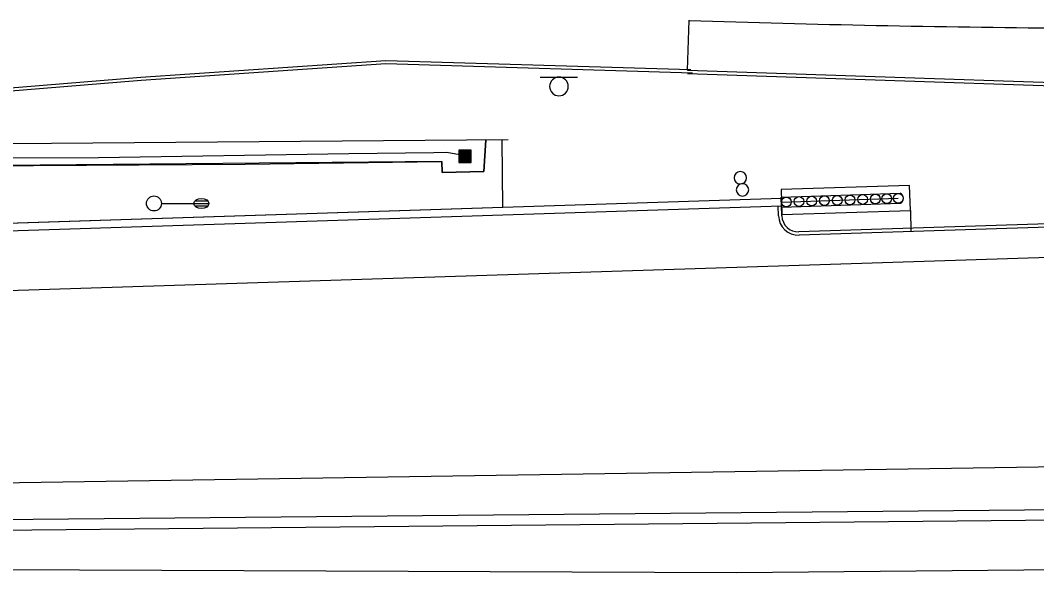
# Model space of a CAD drawing. Extents: x 2145380 to 2157287, y 139568 to 149130.
# Drawn here: x 2145910.8 to 2146114.3, y 143037.1 to 143147.7 of the extents above; entities that cross this region are included whole.
import ezdxf

# ---------------------------------------------------------------- set-up
doc = ezdxf.new("R2010")
doc.units = 0
for name, color, linetype in [('Default', 7, 'Continuous'), ('PR_PREVIOUSLY CONSTRUCTED', 7, 'Continuous'), ('TOPO_Concrete', 7, 'Continuous'), ('TOPO_Curb Back', 7, 'Continuous'), ('TOPO_Flowline', 7, 'Continuous'), ('TOPO_Light Pole', 7, 'Continuous'), ('TOPO_Misc', 7, 'Continuous'), ('TOPO_Sign', 7, 'Continuous'), ('TOPO_Wall Freestanding', 7, 'Continuous')]:
    doc.layers.add(name, color=color, linetype=linetype)

# ---------------------------------------------------------------- blocks, each defined once
blk = doc.blocks.new('LP')
at = {"layer": 'TOPO_Light Pole'}
blk.add_line((3.81, 0), (20.32, 0), dxfattribs=at)
for points in [[(20.32, 0), (27.94, 0)], [(20.32, 0), (23.5, 0)], [(20.83, 1.27), (27.43, 1.27)], [(20.83, 1.27), (23.5, 1.27)], [(23.71, 1.27), (27.43, 1.27)], [(23.71, 0), (27.94, 0)], [(20.83, -1.27), (27.43, -1.27)], [(20.83, -1.27), (23.5, -1.27)], [(23.71, -1.27), (27.43, -1.27)]]:
    blk.add_lwpolyline(points, dxfattribs=at)
blk.add_circle((0, 0), 3.81, dxfattribs=at)
blk.add_ellipse((24.13, 0), major_axis=(3.81, 0), ratio=0.666667, dxfattribs=at)
blk = doc.blocks.new('POST')
at = {"layer": 'TOPO_Misc'}
for start, end in [(90, 180), (180, 270), (360, 90), (270, 0)]:
    blk.add_arc((-0.01, 0.03), 3.16, start, end, dxfattribs=at)
blk = doc.blocks.new('CB')
at = {"layer": 'TOPO_Misc'}
for p, q in [((-3.08, 2.99), (3.24, 2.99)), ((-3.08, 2.68), (3.24, 2.68)), ((-3.08, 2.36), (3.24, 2.36)), ((-3.08, 2.05), (3.24, 2.05)), ((-3.08, 1.73), (3.24, 1.73)), ((-3.08, 1.4), (3.24, 1.4)), ((-3.08, 1.1), (3.24, 1.1)), ((-3.08, 0.77), (3.24, 0.77)), ((-3.08, 0.46), (3.24, 0.46)), ((-3.08, 0.14), (3.24, 0.14)), ((-3.08, -0.17), (3.24, -0.17)), ((-3.08, -0.48), (3.24, -0.48)), ((-3.08, -0.8), (3.24, -0.8)), ((-3.08, -1.11), (3.26, -1.11)), ((-3.08, -1.43), (3.26, -1.43)), ((-3.08, -1.75), (3.26, -1.75)), ((-3.08, -2.07), (3.26, -2.07)), ((-3.08, -2.39), (3.26, -2.39)), ((-3.08, -2.7), (3.26, -2.7)), ((-3.08, -3.02), (3.26, -3.02))]:
    blk.add_line(p, q, dxfattribs=at)
blk.add_lwpolyline([(3.26, -3.29), (3.24, 3.05), (-3.09, 3.04), (-3.08, -3.3), (3.26, -3.29)], dxfattribs=at)
blk = doc.blocks.new('Atenuator_TAU-II')
at = {"layer": 'Default'}
for p, q in [((0, 2.54), (-60.56, 2.54)), ((0, 2.54), (0, -2.54)), ((0, -2.54), (-60.56, -2.54))]:
    blk.add_line(p, q, dxfattribs=at)
for centre in [(-59.44, 0.01), (-53.62, 0.01), (-47.81, 0.01), (-41.34, 0.01), (-34.86, 0.01), (-28.38, 0.01), (-21.91, 0.01), (-15.43, 0.01), (-8.96, 0.01), (-2.48, 0.01)]:
    blk.add_circle(centre, 2.48, dxfattribs=at)
blk.add_arc((-59.13, 0), 2.91, 119.3808, 240.6192, dxfattribs=at)

msp = doc.modelspace()

# ---------------------------------------------------------------- linework, layer by layer
at = {"layer": 'PR_PREVIOUSLY CONSTRUCTED'}
for p, q in [((2145798.55, 143103.56), (2146063.22, 143112.07)), ((2145798.55, 143103.56), (2146063.22, 143112.07)), ((2145798.62, 143102.06), (2146063.23, 143110.57)), ((2146063.22, 143112.07), (2146063.23, 143110.57)), ((2146063.22, 143111.32), (2146086.61, 143112.07)), ((2145761.51, 143088.87), (2146367.52, 143108.35)), ((2146089.05, 143109.65), (2146089.16, 143105.4)), ((2146089.11, 143107.31), (2146089.13, 143106.65)), ((2145754.03, 143052.79), (2146353.97, 143061.98)), ((2145902.25, 143047.76), (2146643.98, 143054.79)), ((2145902.27, 143045.64), (2146644, 143052.67)), ((2146054.19, 143037.14), (2147732.71, 143053.05)), ((2145754.17, 143038.45), (2146054.19, 143037.14))]:
    msp.add_line(p, q, dxfattribs=at)
for points in [[(2146044.42, 143137.7), (2146044.76, 143147.7)], [(2146044.4, 143137.04), (2146159.15, 143133.21)], [(2146044.42, 143137.7), (2146159.17, 143133.88)], [(2146351.75, 143114.51), (2146066.73, 143105.35)], [(2146351.77, 143113.84), (2146066.75, 143104.68)], [(2146062.63, 143108.55), (2146062.56, 143110.55)], [(2146063.29, 143108.57), (2146063.23, 143110.57)]]:
    msp.add_lwpolyline(points, dxfattribs=at)
for points in [[(2145753.58, 143100.87), (2145798.55, 143103.56), (2146007.42, 143110.28), (2146007.3, 143123.75), (2146004.04, 143123.73), (2146003.62, 143117.42), (2145995.31, 143117.22), (2145995.24, 143119.46), (2145761.13, 143117.3), (2145754.4, 143115.78), (2145753.44, 143115.31)], [(2146063.3, 143108.82), (2146089.05, 143109.65), (2146088.89, 143114.64), (2146063.14, 143113.82)]]:
    msp.add_lwpolyline(points, close=True, dxfattribs=at)
for centre, radius, start, end in [((2146141, 146035.88), 2889.79, 268.09149, 269.57666), ((2146066.63, 143108.68), 4, 181.8413, 271.8413), ((2146066.63, 143108.68), 3.33, 181.8413, 271.8413)]:
    msp.add_arc(centre, radius, start, end, dxfattribs=at)
at = {"layer": 'TOPO_Concrete'}
msp.add_lwpolyline([(2145761.13, 143117.3), (2145789.01, 143117.73), (2145849.64, 143118.1), (2145913.46, 143118.63), (2145955.85, 143118.91), (2145995.24, 143119.46), (2145995.31, 143117.22), (2146003.62, 143117.42), (2146004.04, 143123.73)], dxfattribs=at)
at = {"layer": 'TOPO_Curb Back'}
for points in [[(2145888.42, 143132.54), (2145934.97, 143136.29), (2145983.97, 143139.68), (2146045.1, 143137.83)], [(2145888.46, 143131.94), (2145935.02, 143135.69), (2145983.98, 143139.08), (2146045.44, 143137.22)]]:
    msp.add_lwpolyline(points, dxfattribs=at)
at = {"layer": 'TOPO_Flowline'}
msp.add_lwpolyline([(2145743.83, 143101.64), (2145743.45, 143104.7), (2145743.96, 143106.83), (2145745.46, 143109.73), (2145747.27, 143112.03), (2145750.32, 143114.88), (2145752.93, 143116.88), (2145754.28, 143117.45), (2145757.74, 143118.63), (2145763.37, 143119.19), (2145774.95, 143119.38), (2145821.97, 143119.44), (2145872.59, 143120.18), (2145926.46, 143120.24), (2145976.56, 143121.03), (2145993.6, 143121.24), (2145996.2, 143121.3), (2145997.99, 143121), (2146000.27, 143120.67)], dxfattribs=at)
at = {"layer": 'TOPO_Sign'}
for points in [[(2146014.92, 143136.33), (2146022.41, 143136.34)], [(2146018.67, 143136.33), (2146018.67, 143136.33)], [(2146016.8, 143134.47), (2146016.8, 143134.47)], [(2146018.67, 143132.6), (2146018.67, 143132.6)], [(2146020.54, 143134.47), (2146020.54, 143134.47)]]:
    msp.add_lwpolyline(points, dxfattribs=at)
for start, end in [(90, 180), (360, 90), (180, 270), (270, 0)]:
    msp.add_arc((2146018.67, 143134.47), 1.87, start, end, dxfattribs=at)
at = {"layer": 'TOPO_Wall Freestanding'}
msp.add_lwpolyline([(2146008.49, 143123.76), (2145892.05, 143122.84), (2145758.68, 143121.68), (2145750, 143118.48), (2145743.32, 143111.4), (2145741.56, 143101.03)], dxfattribs=at)

# ---------------------------------------------------------------- block references
at = {"layer": 'PR_PREVIOUSLY CONSTRUCTED', "xscale": 0.3937000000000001, "yscale": 0.39370000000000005, "rotation": -178.1590996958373}
msp.add_blockref('Atenuator_TAU-II', (2146063.22, 143111.32), dxfattribs=at)
at = {"layer": 'TOPO_Light Pole', "xscale": 0.39370000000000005, "yscale": 0.3937000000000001}
msp.add_blockref('LP', (2145937.57, 143111.04), dxfattribs=at)
at = {"layer": 'TOPO_Misc', "xscale": 0.39370000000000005, "yscale": 0.3937000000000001}
for name, p in [('CB', (2145999.81, 143120.52)), ('POST', (2146054.99, 143116.17)), ('POST', (2146055.42, 143113.75))]:
    msp.add_blockref(name, p, dxfattribs=at)

doc.saveas('drawing.dxf')
